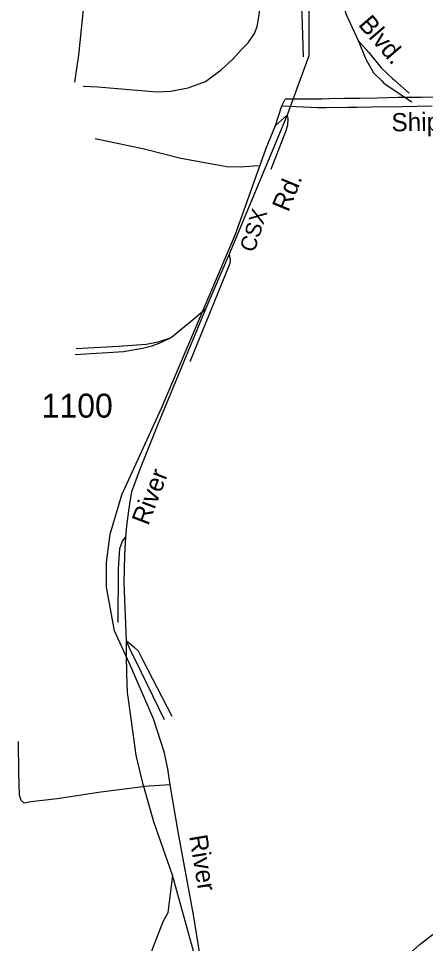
# Model space of a CAD drawing. Extents: x 2290055 to 2389491, y 66597 to 237875.
# Drawn here: x 2316587 to 2318713, y 157985 to 162814 of the extents above; entities that cross this region are included whole.
import ezdxf

# ---------------------------------------------------------------- set-up
doc = ezdxf.new("R2010")
doc.units = 0
for name, color, linetype in [('Exist Railroad Mainline', 7, 'Continuous'), ('Exist Railroad Mainline Label', 7, 'Continuous'), ('Exist Railroad Siding', 7, 'Continuous'), ('Exist Road Non-System Type 51', 7, 'Continuous'), ('Exist Road Non-System Type 51 Label', 7, 'Continuous'), ('Exist Road Primary US Divided Attributed', 7, 'Continuous'), ('Exist Road Primary US Label', 7, 'Continuous'), ('Exist Road Secondary Type 51 Attributed', 7, 'Continuous'), ('Exist Road Secondary Type 51 Label', 7, 'Continuous'), ('Exist Road Secondary Type 51 Number Label', 7, 'Continuous')]:
    doc.layers.add(name, color=color, linetype=linetype)

msp = doc.modelspace()

# ---------------------------------------------------------------- linework, layer by layer
at = {"layer": 'Exist Railroad Mainline'}
for p, q in [((2318106.2, 162621.1), (2318104.1, 163131)), ((2318008.4, 162353.8), (2318106.2, 162621.1)), ((2317992.5, 162310.4), (2318008.4, 162353.8)), ((2317689, 161584.3), (2317992.5, 162310.4)), ((2317566.5, 161297.2), (2317689, 161584.3)), ((2317151.2, 159500.3), (2317150.6, 159564.3)), ((2317151.4, 159490.5), (2317151.2, 159500.3)), ((2317518.7, 157881.9), (2317392.4, 158340.5))]:
    msp.add_line(p, q, dxfattribs=at)
for points in [[(2317147.2, 160108.3), (2317154.5, 160180.8), (2317168.6, 160279.1), (2317179.9, 160343.6), (2317225.3, 160465.5), (2317317.7, 160701.2), (2317566.5, 161297.2)], [(2317150.6, 159564.3), (2317138.6, 159868), (2317143.1, 160012.3), (2317147.2, 160108.3)], [(2317392.4, 158340.5), (2317294, 158619.5), (2317241.7, 158803.7), (2317238.3, 158815.5), (2317202.4, 158968), (2317174.9, 159159.3), (2317157.4, 159294.4), (2317153.4, 159394.4), (2317151.4, 159490.5)]]:
    msp.add_lwpolyline(points, dxfattribs=at)
at = {"layer": 'Exist Railroad Siding'}
for p, q in [((2317992.5, 162310.4), (2317930.4, 162254.8)), ((2317566.5, 161297.2), (2317502.8, 161244.5)), ((2317502.8, 161244.5), (2317386.3, 161148.3)), ((2317149.7, 159495.2), (2317151.2, 159500.3))]:
    msp.add_line(p, q, dxfattribs=at)
for points in [[(2318076.6, 162614), (2318051.5, 163397.1), (2318048.5, 163425.2), (2318050.2, 163431.2), (2318055.8, 163439.2), (2318081, 163456.3)], [(2317752.9, 162651.1), (2317787.6, 162686.6), (2317819.4, 162735.8), (2317834, 162772.5), (2317845.4, 162842.8), (2317854.4, 162971.2)], [(2316924.2, 162460.1), (2317002.4, 162457.3), (2317309.3, 162431.4), (2317381.4, 162434.2), (2317472.6, 162452), (2317563.5, 162485.4), (2317645.1, 162544.8), (2317706.9, 162601.4), (2317752.9, 162651.1)], [(2317907.5, 162027.1), (2317985.5, 162228.1), (2317994.5, 162258.6), (2317995.2, 162290.5), (2317992.5, 162310.4)], [(2317483.1, 161023.8), (2317692.9, 161536.5), (2317694.3, 161552.3), (2317689, 161584.3)], [(2317386.3, 161148.3), (2317329.3, 161119.7), (2317284.1, 161102.2), (2317234.4, 161090.1), (2317134.9, 161074), (2316883.5, 161058.1)], [(2316888.4, 161090.5), (2317109.8, 161103.2), (2317253.5, 161112.8), (2317317, 161125.5), (2317386.3, 161148.3)], [(2317108.7, 159660.7), (2317109.7, 159942.7), (2317114.5, 160021), (2317115.8, 160047), (2317130, 160085.6), (2317147.2, 160108.3)], [(2317150.6, 159564.3), (2317165.1, 159555), (2317192, 159531.8), (2317212.7, 159512.6), (2317236.7, 159463.6), (2317388.3, 159171.6)], [(2317349.1, 159152), (2317198.6, 159464.1), (2317174.7, 159511.1), (2317150.6, 159564.3)], [(2317392.4, 158340.5), (2317366.9, 158144.2), (2317341.6, 158097.7), (2317287.2, 157959.2), (2317220.5, 157750.5), (2317201.3, 157676.8), (2317196, 157615.4), (2317204.8, 157499.7), (2317239.8, 157201.6)], [(2317518.7, 157881.9), (2317562.5, 157836.4), (2317648.5, 157711.9), (2317755.4, 157631.5), (2317824.3, 157608.3), (2317915, 157566.3), (2318038.2, 157560.6), (2318108.2, 157559.5), (2318191.8, 157568.7), (2318269, 157591.8), (2318347.5, 157632.9), (2318443.7, 157730.9), (2318592.9, 157898.6), (2318685.9, 157980.4), (2318761.6, 158039.5), (2318806.5, 158067.2)]]:
    msp.add_lwpolyline(points, dxfattribs=at)
at = {"layer": 'Exist Road Non-System Type 51'}
for p, q in [((2318552.7, 162489.8), (2318627, 162423)), ((2318575.2, 162422.7), (2318641.1, 162378)), ((2317378.6, 158813.2), (2317241.7, 158803.7))]:
    msp.add_line(p, q, dxfattribs=at)
for points in [[(2318257.7, 162980.6), (2318258.6, 162967.1), (2318297.9, 162834.8), (2318361.1, 162699.1)], [(2316881.4, 162480.4), (2316901.7, 162621.4), (2316932.2, 162912.7), (2316935, 162940)], [(2318361.1, 162699.1), (2318417.7, 162635.4), (2318480.9, 162555.8), (2318541.2, 162500.1), (2318552.7, 162489.8)], [(2318361.1, 162699.1), (2318401.1, 162600.6), (2318441.9, 162530.3), (2318484.2, 162488.1)], [(2318484.2, 162488.1), (2318495.9, 162476.4), (2318575.2, 162422.7)], [(2317840.8, 162044.5), (2317745.3, 162036.8), (2317675, 162039.9), (2317598.6, 162052.9), (2317435.4, 162082.3), (2317243.4, 162130.8), (2316986.9, 162184.6)], [(2317241.7, 158803.7), (2317236.8, 158803.3), (2317017.8, 158774.6), (2316789.1, 158739.7), (2316651.8, 158724.4), (2316616, 158716.7), (2316601.4, 158730.3), (2316592.4, 158759.8), (2316589.7, 158875.9), (2316587.2, 159039.9)]]:
    msp.add_lwpolyline(points, dxfattribs=at)
at = {"layer": 'Exist Road Primary US Divided Attributed'}
for points in [[(2318848.5, 162404.4), (2318692.1, 162401.6), (2318570.7, 162400.8), (2318460.8, 162398.4), (2318369.9, 162396.8), (2318289.7, 162395.2), (2318211.1, 162394), (2318169.4, 162393.2), (2318104.3, 162392.5), (2317980, 162392.1)], [(2317962.5, 162357.8), (2318148.5, 162349.6), (2318194, 162349.6), (2318310.6, 162350.4), (2318354.4, 162351.2), (2318433.8, 162352.2), (2318592.3, 162354.9), (2318748.3, 162357.2)]]:
    msp.add_lwpolyline(points, dxfattribs=at)
at = {"layer": 'Exist Road Secondary Type 51 Attributed'}
for points in [[(2317089.1, 159616.8), (2317047.7, 159844.4), (2317046.5, 159974.3), (2317066.6, 160121.2), (2317126.7, 160327.7), (2317334.1, 160779.3), (2317721.4, 161688), (2317881.2, 162136), (2317930.4, 162254.8), (2317962.5, 162357.8)], [(2317962.5, 162357.8), (2317980, 162392.1)], [(2317614.8, 157469.5), (2317563.8, 157746.7), (2317501.3, 158133.8), (2317422.1, 158566.8), (2317378.6, 158813.2), (2317367, 158896.8), (2317347.8, 158985.9), (2317292.7, 159157.7), (2317167.4, 159446.8), (2317089.1, 159616.8)]]:
    msp.add_lwpolyline(points, dxfattribs=at)

# ---------------------------------------------------------------- texts
at = {"layer": 'Exist Railroad Mainline Label'}
msp.add_text('CSX', height=82.02, rotation=72.1879, dxfattribs=at).set_placement((2317819, 161588.6))
at = {"layer": 'Exist Road Non-System Type 51 Label'}
msp.add_text('Blvd.', height=95, rotation=310.7602, dxfattribs=at).set_placement((2318358.2, 162779.8))
at = {"layer": 'Exist Road Primary US Label'}
msp.add_text('Shipyard', height=95, rotation=0.8541, dxfattribs=at).set_placement((2318536, 162224.2))
at = {"layer": 'Exist Road Secondary Type 51 Label'}
for s, rotation, p in [('Rd.', 67.4721, (2317996.2, 161799.4)), ('River', 68.9468, (2317264.2, 160162.6)), ('River', 279.4435, (2317478.5, 158544.9))]:
    msp.add_text(s, height=95, rotation=rotation, dxfattribs=at).set_placement(p)
at = {"layer": 'Exist Road Secondary Type 51 Number Label'}
msp.add_text('1100', height=125, dxfattribs=at).set_placement((2316708, 160729.9))

doc.saveas('drawing.dxf')
